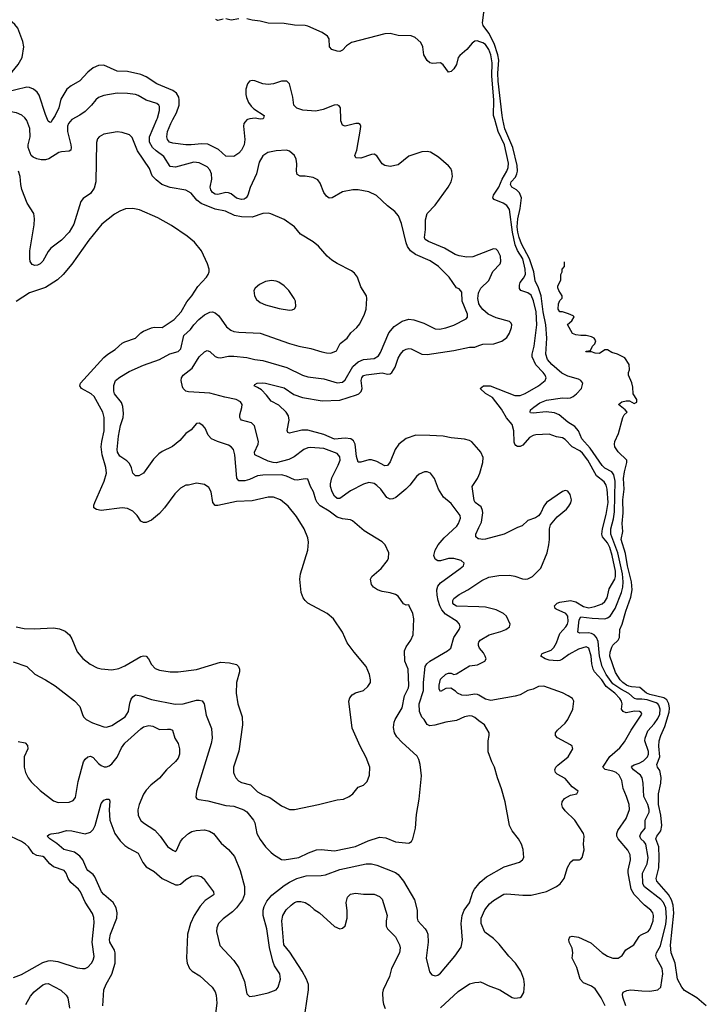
# Model space of a CAD drawing. Header units: inches. Extents: x 1649636 to 1815363, y 506543 to 641975.
# Tile 570 of 656: x 1796536 to 1801715, y 533320 to 540754. Entities that reach past the tile are written whole.
import ezdxf

# ---------------------------------------------------------------- set-up
doc = ezdxf.new("R2010")
doc.units = ezdxf.units.IN
doc.header["$MEASUREMENT"] = 0
for name, color, linetype in [('B7593', 7, 'Continuous'), ('B7594', 7, 'Continuous'), ('B8503', 7, 'Continuous'), ('B8504', 7, 'Continuous')]:
    doc.layers.add(name, color=color, linetype=linetype)

msp = doc.modelspace()

# ---------------------------------------------------------------- linework, layer by layer
at = {"layer": 'B7593', "color": 5}
for points, elevation in [([(1796929.2, 540000), (1796903.8, 539970), (1796897.1, 539950), (1796895.5, 539910), (1796921.4, 539810), (1796924.2, 539790), (1796920.3, 539770), (1796910, 539761.7), (1796850, 539756.8), (1796830, 539750.8), (1796755.3, 539704.7), (1796730, 539697.3), (1796697.4, 539697.4), (1796664, 539704), (1796636.4, 539716.4), (1796622.4, 539730), (1796600.9, 539790), (1796600.2, 539810), (1796614.2, 539870), (1796612.2, 539932.2), (1796590, 539993), (1796585.1, 540000)], 540), ([(1796784.1, 540000), (1796770, 539978.4), (1796761.3, 539981.3), (1796750, 539989.2), (1796745.6, 540000)], 520), ([(1800000, 535461.8), (1799970, 535485.1), (1799950, 535494.7), (1799930, 535497.4), (1799891, 535490), (1799830, 535462.7), (1799750, 535450.9), (1799667.6, 535427.6), (1799630, 535423.6), (1799610, 535433.2), (1799587.6, 535470), (1799568.1, 535488.1), (1799550.6, 535530.6), (1799549.9, 535590), (1799581.3, 535690), (1799582.1, 535750), (1799594.8, 535870), (1799608.2, 535891.8), (1799629.3, 535910.7), (1799763, 535990), (1799787.1, 536010), (1799809.8, 536090), (1799849.7, 536150), (1799857.4, 536170), (1799852.6, 536190), (1799835.4, 536210), (1799747.3, 536267.3), (1799719.3, 536299.3), (1799704.3, 536330), (1799692.5, 536370), (1799683.9, 536410), (1799681.6, 536450), (1799690, 536477), (1799710, 536503.6), (1799858.7, 536610), (1799882.9, 536630), (1799889.4, 536650), (1799866, 536670), (1799810, 536687.6), (1799770, 536685.3), (1799710, 536668.2), (1799689.6, 536669.6), (1799670, 536681.2), (1799658.7, 536710), (1799668.7, 536750), (1799692.1, 536790), (1799737.9, 536842.1), (1799832.4, 536930), (1799846.9, 536950), (1799862, 536990), (1799859.6, 537010), (1799790, 537101.2), (1799734, 537150), (1799694, 537210), (1799664, 537290), (1799635.3, 537330), (1799610, 537341.2), (1799590, 537341.2), (1799550, 537323.7), (1799530, 537306), (1799479.1, 537240.9), (1799449.1, 537210.9), (1799373.4, 537146.6), (1799350, 537135.6), (1799330, 537135.3), (1799306.5, 537146.5), (1799259.8, 537210), (1799230, 537238.5), (1799210, 537251.5), (1799170, 537259.3), (1799130, 537247.9), (1799030, 537196.5), (1798950, 537138.9), (1798930, 537139.3), (1798910, 537156.4), (1798893.3, 537190), (1798881, 537230), (1798880.2, 537250), (1798890, 537294.4), (1798939.4, 537390), (1798952.8, 537430), (1798950, 537453.6), (1798930, 537480.3), (1798830, 537516.9), (1798730, 537525), (1798710, 537522.4), (1798678, 537510), (1798607.2, 537452.8), (1798565.5, 537434.5), (1798470, 537409.5), (1798447, 537410), (1798410, 537420.4), (1798309.7, 537470), (1798305.8, 537490), (1798335.5, 537550), (1798336.8, 537570), (1798307.7, 537687.7), (1798284.5, 537710), (1798210, 537729.7), (1798201.2, 537741.2), (1798196.9, 537750), (1798197.2, 537770), (1798212.5, 537827.5), (1798212.9, 537850), (1798201.1, 537870), (1798167.8, 537887.8), (1798083.4, 537903.4), (1797970, 537933.6), (1797810, 537944.4), (1797790, 537950.8), (1797770, 537968.9), (1797762.7, 537982.7), (1797752.7, 538030), (1797757, 538050), (1797768.6, 538071.4), (1797836.6, 538123.4), (1797889.9, 538210.1), (1797930, 538245.5), (1797950, 538255.8), (1797970, 538248.7), (1798010, 538211.6), (1798030, 538204), (1798050, 538202.4), (1798110, 538213.8), (1798150, 538213.7), (1798250, 538203.5), (1798310, 538188.4), (1798370, 538181.6), (1798550, 538129.2), (1798670, 538070.2), (1798710, 538057.5), (1798830, 538042.2), (1798930, 538012.2), (1798970, 538018.8), (1798990, 538036), (1799050, 538136.3), (1799088.4, 538171.6), (1799130, 538190.1), (1799210, 538196.8), (1799242.9, 538217.1), (1799258.7, 538241.3), (1799320.7, 538390), (1799361.8, 538438.2), (1799421, 538479), (1799470, 538493.4), (1799510, 538489.2), (1799584.3, 538464.3), (1799670, 538420.9), (1799702.3, 538417.7), (1799750, 538427.4), (1799810, 538447.2), (1799903.3, 538496.7), (1799912.6, 538507.4), (1799912.6, 538530), (1799874.3, 538630), (1799870, 538698), (1799850, 538722), (1799830, 538728.7), (1799775.6, 538810), (1799695.8, 538890), (1799632.7, 538932.7), (1799521.5, 538981.5), (1799482.9, 539010), (1799461.2, 539041.2), (1799449.9, 539069.9), (1799416.8, 539216.8), (1799393.8, 539273.8), (1799366.3, 539306.3), (1799309.4, 539350), (1799227.6, 539427.6), (1799170, 539454.5), (1799090, 539469.3), (1799049.5, 539469.5), (1798970, 539454.7), (1798891.7, 539408.3), (1798870, 539407.6), (1798850, 539421.6), (1798830, 539449.6), (1798801.4, 539521.4), (1798784.7, 539544.7), (1798750, 539562.9), (1798690, 539572), (1798652.1, 539572.1), (1798630, 539585.2), (1798623.6, 539610), (1798625.4, 539665.4), (1798621.2, 539701.2), (1798609.4, 539730), (1798570, 539762.9), (1798549.6, 539769.6), (1798470, 539764.2), (1798408.7, 539751.3), (1798370, 539726.9), (1798341.2, 539678.8), (1798321.1, 539590), (1798273.2, 539486.8), (1798256.6, 539430), (1798245.3, 539410), (1798230, 539399.8), (1798210, 539397.5), (1798170, 539407.6), (1798130, 539438.8), (1798110, 539448.1), (1798090, 539449.8), (1798030, 539434), (1798010, 539437), (1797990, 539449), (1797977, 539470), (1797972.8, 539490), (1797985.2, 539550), (1797982.8, 539590), (1797970, 539620.4), (1797950, 539643.2), (1797890, 539673.6), (1797850, 539679.1), (1797710, 539641.3), (1797670, 539645.8), (1797622.3, 539722.3), (1797564.2, 539764.2), (1797536.5, 539790), (1797515.2, 539830), (1797514.2, 539870), (1797570.2, 540000)], 540), ([(1798253.6, 540000), (1798250, 539998.7), (1798235.6, 539984.4), (1798227.4, 539970), (1798224, 539950), (1798234.4, 539850), (1798229.1, 539810), (1798210, 539769.6), (1798190, 539747.3), (1798150, 539722.7), (1798090, 539724.5), (1798035, 539775), (1797953.8, 539813.8), (1797910, 539816.8), (1797830, 539808.9), (1797790.2, 539809.8), (1797690, 539822), (1797666.9, 539830), (1797651.1, 539850), (1797646.3, 539870), (1797651.6, 539910), (1797676.3, 539970), (1797691.9, 540000)], 520), ([(1800000, 538982.5), (1799954.8, 538965.2), (1799910, 538962.5), (1799850.7, 538970.7), (1799821.5, 538981.5), (1799741.5, 539030), (1799619, 539079), (1799595.3, 539095.3), (1799588.4, 539110), (1799597, 539170), (1799597.4, 539242.6), (1799609.8, 539290), (1799670, 539353.7), (1799768.4, 539490), (1799789.7, 539530), (1799800.5, 539570), (1799795.6, 539610), (1799787, 539630), (1799771, 539651), (1799696.2, 539716.2), (1799633.9, 539753.9), (1799610, 539759.7), (1799570, 539757.2), (1799470, 539723.1), (1799390, 539659.3), (1799330, 539647.1), (1799290, 539653.1), (1799270, 539666.4), (1799230, 539727.8), (1799210, 539739.7), (1799190, 539737.2), (1799110, 539708.7), (1799071.8, 539711.8), (1799064.7, 539730), (1799078.5, 539770), (1799107.5, 539927.5), (1799109.5, 539949.5), (1799103.7, 539963.7), (1799091.6, 539971.6), (1799071.5, 539971.5), (1798991.8, 539951.8), (1798970, 539959.3), (1798957.4, 539990), (1798957.1, 540000)], 520), ([(1796487.2, 535907.2), (1796590.2, 535870.2), (1796650, 535813), (1796730, 535770.4), (1796803.9, 535723.9), (1796950, 535610.6), (1796988.6, 535568.6), (1797008.7, 535508.7), (1797018, 535490), (1797036.3, 535470), (1797085.9, 535445.9), (1797170, 535416.1), (1797190, 535413.8), (1797230, 535425.8), (1797331, 535490), (1797355.5, 535530), (1797366.7, 535593.3), (1797376.9, 535623.1), (1797390, 535643.1), (1797410, 535656), (1797449.7, 535650.3), (1797530, 535622.6), (1797707.5, 535587.5), (1797770, 535589.3), (1797870, 535616.1), (1797890, 535617.8), (1797911.3, 535611.3), (1797927.2, 535590), (1797942.4, 535502.4), (1797981.8, 535401.8), (1797986.5, 535330), (1797980.3, 535290), (1797868.7, 534930), (1797863.7, 534883.7), (1797872.3, 534872.3), (1797886.5, 534866.5), (1797956, 534856), (1798090, 534822.3), (1798150, 534816), (1798227.8, 534787.8), (1798250, 534774.4), (1798299.5, 534710), (1798308.7, 534690), (1798324.9, 534610), (1798350, 534564.9), (1798390, 534510.4), (1798430, 534468.4), (1798450, 534450.4), (1798510, 534414), (1798530.3, 534410.3), (1798640.9, 534430), (1798715.3, 534464.7), (1798774.1, 534485.9), (1798810, 534489.3), (1798910, 534479.1), (1799070, 534512), (1799164.7, 534555.3), (1799250, 534582.8), (1799297.4, 534577.4), (1799370, 534547.6), (1799470, 534538), (1799479.1, 534540.9), (1799491.5, 534548.5), (1799502, 534570), (1799520.9, 534650), (1799530, 534754), (1799549.6, 534870.4), (1799566.3, 535046.3), (1799557, 535130), (1799545.6, 535170), (1799533.4, 535193.4), (1799418.4, 535298.4), (1799380.3, 535340.3), (1799362, 535370), (1799355.5, 535410), (1799361, 535450), (1799369, 535470), (1799421.4, 535558.6), (1799439.3, 535650), (1799468.3, 535710), (1799472.2, 535727.8), (1799466.2, 535850), (1799442.3, 535910), (1799438.7, 535990), (1799450, 536020.5), (1799486, 536070), (1799503.6, 536110), (1799509.5, 536230), (1799500.9, 536270), (1799474, 536330), (1799470, 536335.3), (1799450, 536333.2), (1799430, 536345.2), (1799390, 536402), (1799370, 536415.6), (1799330, 536427.6), (1799270, 536437.6), (1799234, 536450), (1799205.2, 536470), (1799189.3, 536490), (1799182.7, 536530), (1799193.2, 536550), (1799262.7, 536610), (1799309.2, 536670), (1799317.2, 536690), (1799321.2, 536730), (1799293.2, 536790), (1799270, 536812.7), (1799135.3, 536895.3), (1799045.2, 536970), (1799030, 536977.6), (1798970, 536986.8), (1798930, 536998.3), (1798870, 537044.2), (1798803.6, 537083.6), (1798779, 537110), (1798769.3, 537129.3), (1798751.5, 537190), (1798728.8, 537230), (1798710, 537284.5), (1798690, 537286.9), (1798630, 537277.3), (1798610, 537280.7), (1798547.8, 537307.8), (1798510, 537316.9), (1798370, 537316.3), (1798330, 537309.8), (1798270, 537283.2), (1798232.9, 537272.9), (1798190, 537274), (1798173.8, 537293.8), (1798157.8, 537470), (1798148.3, 537510), (1798131.5, 537530), (1798110, 537542.6), (1798028.7, 537568.7), (1797982.7, 537590), (1797956.6, 537616.6), (1797934, 537670), (1797918.4, 537690), (1797890, 537707.3), (1797870, 537706.6), (1797830, 537658), (1797790, 537629.3), (1797743, 537577), (1797689.2, 537530.8), (1797610, 537493.7), (1797584.3, 537475.7), (1797544.9, 537435.1), (1797469.1, 537330.9), (1797434.8, 537310), (1797409.8, 537309.8), (1797390, 537329.4), (1797378.9, 537370), (1797363.1, 537403.1), (1797343.7, 537423.7), (1797290, 537459.7), (1797274.6, 537490), (1797270.7, 537510), (1797281.4, 537610), (1797297, 537690), (1797316.5, 537750), (1797317.9, 537782.1), (1797313.5, 537833.5), (1797304.2, 537864.2), (1797250.8, 537930), (1797245.8, 537950), (1797246.3, 537993.7), (1797259.7, 538030), (1797290, 538055.8), (1797362.3, 538097.7), (1797470, 538146), (1797590, 538187.6), (1797668.2, 538231.8), (1797731.2, 538250), (1797750.7, 538270), (1797773.7, 538370), (1797823.7, 538416.3), (1797850, 538451.7), (1797886.9, 538490), (1797930, 538526), (1797970, 538545), (1797990, 538547.8), (1798010, 538541.7), (1798037.7, 538517.7), (1798095.8, 538435.8), (1798128.2, 538410), (1798150, 538400.3), (1798190, 538394.7), (1798350, 538388.2), (1798570, 538310.3), (1798640.7, 538290), (1798731.2, 538271.2), (1798814.2, 538245.8), (1798850, 538238), (1798882.7, 538237.3), (1798924.7, 538255.3), (1798953.2, 538310), (1799005.2, 538350), (1799033.2, 538390), (1799078, 538430), (1799100.8, 538459.2), (1799136.2, 538530), (1799149.5, 538570), (1799155.1, 538650), (1799152.7, 538670), (1799110, 538738), (1799084, 538810), (1799060.2, 538840.2), (1799039.3, 538859.3), (1798930, 538913.2), (1798890, 538939.3), (1798856, 538970), (1798790, 539043.7), (1798750, 539078), (1798654.5, 539134.5), (1798609.3, 539190), (1798530, 539246), (1798430, 539289.2), (1798410, 539293.2), (1798370, 539292.3), (1798290, 539264.2), (1798210, 539265.7), (1798155.8, 539275.8), (1798088.1, 539308.1), (1798010, 539323.4), (1797905.9, 539365.9), (1797871.1, 539391.1), (1797830, 539443.6), (1797790, 539467.3), (1797670, 539487.1), (1797609, 539509), (1797564.2, 539544.2), (1797536.2, 539576.2), (1797513.8, 539630), (1797424.4, 539764.4), (1797384.6, 539864.6), (1797365, 539885), (1797310, 539903.1), (1797270, 539906.9), (1797171.3, 539890), (1797134.8, 539870), (1797123.9, 539856.1), (1797114, 539826), (1797109.1, 539530), (1797096.7, 539483.3), (1797070, 539443.1), (1797015.5, 539404.5), (1796997.3, 539382.7), (1796943.2, 539210), (1796908.4, 539150), (1796850.7, 539089.3), (1796770.1, 539029.9), (1796750, 539004.7), (1796710, 538931.3), (1796690, 538911.2), (1796670, 538901.1), (1796650, 538899.7), (1796630, 538905.1), (1796615.4, 538930), (1796611.7, 538951.7), (1796612.8, 539010), (1796644.6, 539204.6), (1796646.9, 539250), (1796641.5, 539290), (1796593.2, 539370), (1796551.3, 539471.3), (1796543.2, 539510), (1796538.9, 539570), (1796527.5, 539610)], 560), ([(1796510.2, 536170.2), (1796570, 536158.5), (1796644.9, 536155.1), (1796790, 536162.4), (1796835.5, 536155.5), (1796877.8, 536137.8), (1796910.4, 536110), (1796930, 536080.7), (1796970, 535982), (1797011.1, 535931.1), (1797067.8, 535887.8), (1797121.3, 535861.3), (1797150, 535852.8), (1797230, 535846.3), (1797284.4, 535855.6), (1797330, 535875.6), (1797450, 535946.7), (1797470, 535952.4), (1797490, 535948), (1797508, 535930), (1797530, 535884.9), (1797556.5, 535856.5), (1797590, 535842.6), (1797670, 535830.3), (1797730, 535830.3), (1797870, 535847.8), (1798050, 535903.2), (1798119.1, 535899.1), (1798170, 535885.5), (1798185.5, 535870), (1798194, 535850), (1798193.7, 535830), (1798170.3, 535750), (1798168.9, 535670), (1798182.4, 535590), (1798214.7, 535490), (1798216.9, 535430), (1798187.6, 535232.4), (1798148.9, 535110), (1798148.9, 535070), (1798155.3, 535050), (1798165.3, 535030), (1798186.8, 535006.8), (1798210, 534996.2), (1798277.9, 534977.9), (1798330, 534924.4), (1798370, 534902.8), (1798422.7, 534882.7), (1798510, 534818.4), (1798570, 534790.4), (1798610, 534790.4), (1798790, 534828), (1798930, 534864.9), (1798978, 534870), (1799022, 534890), (1799049.4, 534910.6), (1799090, 534961), (1799130, 534974.8), (1799157.6, 535002.4), (1799174.5, 535050), (1799176.2, 535110), (1799150, 535184), (1799103.7, 535270), (1799044.4, 535404.4), (1799019.5, 535610), (1799025.8, 535634.2), (1799043.9, 535656.1), (1799067.8, 535672.2), (1799129.5, 535690.5), (1799161.2, 535718.8), (1799180.9, 535750), (1799182, 535770), (1799174.5, 535810), (1799149.6, 535870), (1799058.3, 535978.3), (1799006.6, 536050), (1798972, 536130), (1798902, 536230), (1798855.1, 536270), (1798708.3, 536348.3), (1798688.2, 536368.2), (1798674.5, 536390), (1798658.4, 536430), (1798647.8, 536530), (1798655.1, 536570), (1798708.3, 536750), (1798714.3, 536810), (1798710, 536842), (1798682, 536910), (1798624.2, 537004.2), (1798561, 537081), (1798502, 537130), (1798450, 537149.7), (1798410, 537148.7), (1798290, 537121.4), (1798170, 537116), (1798030, 537085.3), (1798010, 537086.6), (1797992.6, 537110), (1797979.7, 537190), (1797963.3, 537223.3), (1797930, 537245.6), (1797870, 537256.3), (1797810, 537239.6), (1797790, 537239.5), (1797750, 537218.4), (1797705.7, 537174.3), (1797628.5, 537070), (1797590, 537025.6), (1797530, 536975.1), (1797490, 536957.6), (1797470, 536957), (1797450, 536969.3), (1797420.9, 537010), (1797390, 537042.7), (1797350, 537062.9), (1797307.8, 537067.8), (1797150, 537049.7), (1797115.2, 537055.2), (1797094.5, 537070), (1797094.7, 537090), (1797101.7, 537110), (1797174, 537270), (1797189.8, 537330), (1797186.4, 537373.6), (1797157.5, 537470), (1797151.4, 537530), (1797154.5, 537570), (1797172.1, 537650), (1797174.2, 537750), (1797163.5, 537790), (1797098.7, 537910), (1797075.4, 537930), (1797002, 537970), (1796988.6, 537990), (1796993.3, 538010), (1797170, 538205), (1797201.7, 538230), (1797256.7, 538263.3), (1797310, 538312.7), (1797330, 538323.2), (1797410.5, 538349.5), (1797450, 538390.2), (1797470, 538402.9), (1797530, 538428.4), (1797550, 538432.7), (1797610, 538431.3), (1797702.2, 538490), (1797754, 538550), (1797796.8, 538623.2), (1797835.3, 538670), (1797880.2, 538739.8), (1797945.1, 538810), (1797958.4, 538830), (1797965.1, 538850), (1797965.1, 538870), (1797953.3, 538910), (1797906.9, 539010), (1797854.3, 539074.3), (1797799.1, 539119.1), (1797679.8, 539200.2), (1797578.5, 539258.5), (1797438.5, 539318.5), (1797390, 539329.8), (1797333.5, 539326.5), (1797290.2, 539309.8), (1797250, 539285.1), (1797156.5, 539210), (1797056.5, 539090), (1796930, 538909.7), (1796864, 538830), (1796821.5, 538790), (1796730, 538733.6), (1796610, 538693.4), (1796510, 538626.8)], 580), ([(1800000, 538612.1), (1799991.2, 538650), (1799997.1, 538690), (1800000, 538696.4)], 520), ([(1800000, 537505.6), (1799946.7, 537566.7), (1799930, 537576.8), (1799890, 537587.6), (1799790, 537598), (1799730, 537609.8), (1799630, 537616.2), (1799523.4, 537616.6), (1799450, 537593.3), (1799396.9, 537550), (1799368.1, 537510), (1799330, 537417), (1799310, 537387.8), (1799290, 537386.6), (1799230, 537417.7), (1799190, 537430.7), (1799170, 537430.7), (1799110, 537413.3), (1799090, 537413.3), (1799076.4, 537456.4), (1799066.6, 537550), (1799054.8, 537574.8), (1799034, 537590), (1798990, 537594.1), (1798910, 537588.5), (1798830, 537623.8), (1798710, 537656.5), (1798664.4, 537655.6), (1798570, 537631.8), (1798558, 537638), (1798553.8, 537653.8), (1798569, 537731), (1798562.8, 537762.8), (1798546.5, 537790), (1798490, 537845.3), (1798433.2, 537873.2), (1798398.6, 537918.6), (1798358.6, 537958.6), (1798330, 537978.7), (1798303.7, 537990), (1798310, 538001), (1798328, 538010), (1798366.8, 538013.2), (1798389.8, 538010.2), (1798530, 537975), (1798604.4, 537924.4), (1798670, 537901.4), (1798816.7, 537876.7), (1798950, 537882.9), (1799077.6, 537922.4), (1799094.2, 537930), (1799112.9, 537947.1), (1799120.2, 537970), (1799112.6, 538030), (1799116, 538050), (1799130, 538067.3), (1799150, 538074.2), (1799250, 538086.7), (1799270, 538087.1), (1799310, 538077.6), (1799330, 538080.2), (1799344, 538090), (1799368.4, 538130), (1799390, 538198.4), (1799407.6, 538230), (1799430, 538256), (1799450, 538267.6), (1799470, 538272.8), (1799490, 538268.9), (1799570, 538230.2), (1799610, 538227.3), (1799810, 538256.6), (1799930, 538282.6), (1799970, 538282.9), (1800000, 538293.7)], 520), ([(1800000, 537088), (1799972, 537110), (1799964.1, 537124.1), (1799949.9, 537230), (1799989.9, 537290), (1800000, 537313.4)], 520), ([(1800000, 536834.5), (1799995.2, 536835.2), (1799976.2, 536850), (1799975.8, 536870), (1800000, 536921)], 520), ([(1800000, 536320.6), (1799830, 536327.2), (1799810, 536338.2), (1799802.3, 536350), (1799802, 536370), (1799810, 536383.2), (1799850, 536414.8), (1799915.4, 536450), (1800000, 536505.7)], 520), ([(1800000, 536021.3), (1799996.1, 536030), (1799997.2, 536050), (1800000, 536054.5)], 520), ([(1800000, 535654.3), (1799990, 535660.2), (1799970, 535663.1), (1799910, 535651), (1799870, 535655.1), (1799838.4, 535670), (1799824.2, 535684.2), (1799787.5, 535707.5), (1799750, 535703.6), (1799710, 535682.4), (1799700.3, 535700.3), (1799699.8, 535730), (1799710, 535775.3), (1799750, 535812), (1799770, 535821.6), (1799790, 535819.5), (1799810, 535810.4), (1799830, 535814.9), (1799930, 535875.4), (1799990, 535883.7), (1800000, 535888.5)], 520), ([(1796524.4, 535304.4), (1796575.8, 535295.8), (1796595.1, 535275.1), (1796598, 535250), (1796568.7, 535190), (1796568.8, 535111.2), (1796578.9, 535070), (1796598.7, 535030), (1796621.3, 535001.3), (1796690, 534934), (1796790, 534857.3), (1796825.1, 534845.1), (1796910, 534847.8), (1796940.1, 534859.9), (1796957.4, 534882.6), (1796976.7, 535003.3), (1797017.5, 535150), (1797030, 535171.8), (1797050, 535187.9), (1797070, 535194), (1797090, 535183.7), (1797130, 535138.7), (1797150, 535122.6), (1797173, 535113), (1797190, 535112.9), (1797210, 535120.9), (1797230, 535135.3), (1797270, 535186.5), (1797303.9, 535256.1), (1797327.8, 535292.2), (1797450, 535401.5), (1797470, 535415.4), (1797510, 535426.2), (1797540.6, 535420.6), (1797590, 535395.3), (1797650, 535399), (1797670, 535397.4), (1797687.3, 535390), (1797704.9, 535330), (1797731.7, 535290), (1797740.9, 535250), (1797741.3, 535210), (1797730, 535179.6), (1797710, 535154), (1797643.1, 535090), (1797591.6, 535028.4), (1797524.8, 534975.2), (1797490, 534938.4), (1797470, 534907), (1797437.3, 534830), (1797427.5, 534787.5), (1797430, 534746.8), (1797450, 534708.5), (1797470.2, 534690.2), (1797554.4, 534634.4), (1797594.6, 534590), (1797650, 534512.4), (1797690, 534483), (1797710, 534474.8), (1797718.9, 534481.1), (1797749.6, 534550), (1797767, 534573), (1797809, 534611), (1797835.2, 534624.8), (1797866.1, 534633.9), (1797930, 534636.9), (1797968.5, 534628.5), (1797998.4, 534610), (1798056.2, 534536.2), (1798110.1, 534490.1), (1798155.8, 534435.8), (1798199.5, 534330), (1798230.4, 534210), (1798232.7, 534150), (1798217.6, 534110), (1798172, 534048), (1798141.5, 534018.5), (1798070, 533966.9), (1798036, 533930), (1798023, 533897), (1798021.5, 533870), (1798045.6, 533765.6), (1798150.4, 533650), (1798190, 533594.8), (1798231.8, 533491.8), (1798250, 533398.8), (1798263.2, 533383.2), (1798270, 533379.5), (1798310, 533383.2), (1798410, 533406.3), (1798469.3, 533430), (1798485.1, 533450), (1798502.4, 533510), (1798498.3, 533550), (1798458.7, 533610), (1798445.3, 533645.3), (1798421.1, 533750), (1798399.9, 533890), (1798371.8, 533990), (1798371.3, 534030), (1798379.9, 534060.1), (1798401.1, 534098.9), (1798436.8, 534143.2), (1798530, 534218.3), (1798570, 534243.6), (1798626, 534270), (1798698, 534290), (1798810, 534291.7), (1798843.1, 534296.9), (1798950, 534337.3), (1799150, 534380.8), (1799190, 534381.7), (1799230, 534372), (1799370, 534316.1), (1799390, 534301.3), (1799431.6, 534250), (1799514, 534110), (1799533.7, 534030), (1799533.6, 533970), (1799539.6, 533950), (1799593.8, 533890), (1799607.1, 533870), (1799613.4, 533850), (1799616.2, 533790), (1799602, 533670), (1799626, 533566), (1799644.2, 533544.2), (1799670, 533536.4), (1799690, 533541.3), (1799710, 533554.4), (1799817.3, 533682.7), (1799867.2, 533752.8), (1799876.4, 533803.6), (1799866.3, 533930), (1799873.3, 533990), (1799889.6, 534030), (1799930, 534086), (1799954.1, 534165.9), (1799967, 534190), (1800000, 534230.4)], 540), ([(1797163.5, 533310), (1797171.3, 533430), (1797187.7, 533472.3), (1797231.9, 533548.1), (1797254.9, 533630), (1797257, 533710), (1797250.4, 533730.4), (1797216.5, 533790), (1797212.9, 533810), (1797220.8, 533850), (1797269.1, 533970), (1797270.6, 534010), (1797263.4, 534050), (1797240.7, 534090), (1797170.4, 534150.4), (1797154.1, 534170), (1797103.2, 534283.2), (1797090, 534300.8), (1797049.9, 534329.9), (1797041.3, 534341.3), (1797011.3, 534410), (1796990, 534439.8), (1796950, 534468.2), (1796868, 534488), (1796815.7, 534535.7), (1796763.6, 534570), (1796743.7, 534590), (1796757.6, 534602.4), (1796772.7, 534607.3), (1796830, 534615), (1796890, 534632.3), (1796930, 534629.2), (1797028.6, 534608.6), (1797070, 534619.2), (1797090, 534640.9), (1797104.1, 534670), (1797150, 534837.3), (1797170, 534862), (1797190.5, 534870.5), (1797210.4, 534870.4), (1797214.9, 534854.9), (1797210.2, 534789.8), (1797215.6, 534710), (1797253.8, 534610), (1797294.7, 534554.7), (1797330, 534520.3), (1797359.1, 534499.1), (1797430, 534461.1), (1797465, 534390), (1797490, 534358.6), (1797550, 534323.6), (1797610, 534269.4), (1797710, 534223.2), (1797730, 534222), (1797750, 534227.8), (1797790, 534263.1), (1797831, 534289), (1797873.7, 534293.7), (1797905.8, 534285.8), (1797928, 534268), (1797936.3, 534250), (1797998.9, 534170), (1797999.5, 534150), (1797995.1, 534144.9), (1797935.9, 534104.1), (1797897.7, 534062.3), (1797851.1, 533990), (1797824.1, 533930), (1797802.6, 533850), (1797794, 533670), (1797798.6, 533630), (1797816, 533590), (1797835.8, 533570), (1797894.2, 533534.2), (1797958.5, 533478.5), (1797987.4, 533450), (1798010, 533413.4), (1798017.3, 533390), (1798023.5, 533330), (1798007.1, 533210)], 520), ([(1796490, 533522.4), (1796550, 533545.2), (1796710, 533635.5), (1796750, 533649.2), (1796770, 533651.2), (1796823.6, 533643.6), (1796970, 533596.1), (1797010, 533590.3), (1797030, 533591.8), (1797050, 533600.3), (1797077.7, 533630), (1797090, 533654), (1797097.4, 533682.6), (1797083.2, 533790), (1797096.5, 533936.5), (1797094.7, 533974.7), (1797084.9, 534004.9), (1797030.6, 534090.6), (1796995.1, 534170), (1796979.7, 534190), (1796921.2, 534241.2), (1796901.8, 534270), (1796885.3, 534310), (1796870, 534329.7), (1796790, 534358.1), (1796762, 534382), (1796721.7, 534430), (1796710, 534437), (1796664.7, 534444.7), (1796638.1, 534458.1), (1796601, 534510), (1796579.8, 534530), (1796550, 534548.5), (1796430, 534605.4)], 540), ([(1798690, 533257.3), (1798715.3, 533430), (1798715.4, 533470), (1798699.5, 533510), (1798666.3, 533570), (1798574.1, 533714.1), (1798528.7, 533770), (1798512.5, 533950), (1798519.5, 533990), (1798545.9, 534034.1), (1798582.4, 534070), (1798610, 534089.3), (1798630, 534097.1), (1798657.4, 534097.4), (1798690, 534088), (1798722, 534070), (1798757.2, 534037.2), (1798796.4, 534010), (1798910, 533907), (1798950, 533890.4), (1798970, 533895.8), (1798990, 533913.4), (1799006.4, 533970), (1799006.9, 534026.9), (1798999.1, 534090), (1799008.2, 534130), (1799030, 534151.3), (1799070, 534159.1), (1799130, 534152.3), (1799210, 534151.1), (1799250, 534134.4), (1799270, 534114.9), (1799306.9, 533990), (1799299.6, 533950), (1799301.3, 533910), (1799311.5, 533890), (1799370.3, 533830), (1799400.9, 533770), (1799406.7, 533746.7), (1799401.6, 533710), (1799340.2, 533590), (1799324.9, 533530), (1799277.3, 533430), (1799272.3, 533407.7), (1799275.2, 533350), (1799280.6, 533320.6), (1799292.8, 533290)], 520), ([(1796581.7, 533318.3), (1796618, 533382), (1796645.6, 533414.4), (1796710, 533466.2), (1796730, 533475.5), (1796750, 533478), (1796846.2, 533426.2), (1796886.7, 533390), (1796898.6, 533370), (1796911.4, 533291.4)], 520), ([(1799710, 533294.9), (1799842.8, 533417.2), (1799930, 533474.7), (1799970, 533485.8), (1800000, 533488.3)], 520)]:
    msp.add_lwpolyline(points, dxfattribs=dict(at, elevation=elevation))
at = {"layer": 'B7593', "color": 5, "elevation": 580}
msp.add_lwpolyline([(1798435.6, 538784.4), (1798390, 538776.9), (1798343.8, 538756.2), (1798312.1, 538727.9), (1798303, 538710), (1798306, 538670), (1798321.2, 538641.2), (1798350, 538618.4), (1798390, 538601.1), (1798493.5, 538573.5), (1798570, 538561.3), (1798590, 538563.8), (1798609.5, 538570.5), (1798619.5, 538590), (1798615.1, 538630), (1798606.3, 538650), (1798566, 538710), (1798530, 538744.2), (1798491.8, 538771.8), (1798470, 538780.5)], close=True, dxfattribs=at)
at = {"layer": 'B7594', "color": 5}
for points, elevation in [([(1796745.6, 540000), (1796730, 540038.4), (1796683.7, 540183.7), (1796668.2, 540208.2), (1796640.7, 540230), (1796610, 540242.4), (1796590, 540244.5), (1796424.3, 540204.3), (1796365.8, 540205.8), (1796339, 540210), (1796334.8, 540214.8), (1796333.3, 540230), (1796349.7, 540250), (1796412.1, 540310), (1796478.8, 540361.2), (1796524.6, 540415.4), (1796554.2, 540470), (1796566.5, 540550), (1796559.4, 540590), (1796521.5, 540690), (1796498.5, 540718.5), (1796415.3, 540790)], 520), ([(1798070, 540759.6), (1798029.5, 540749.5), (1798016.4, 540756.4)], 480), ([(1798190, 540760.9), (1798130, 540751.1), (1798090, 540760.5)], 480), ([(1800000, 540590.4), (1799990, 540594), (1799970, 540591.3), (1799950, 540576.8), (1799909.3, 540530), (1799855.1, 540484.9), (1799844.4, 540470), (1799830, 540416.2), (1799810, 540384.5), (1799790, 540362.7), (1799770, 540357.2), (1799730, 540412.7), (1799710, 540429.5), (1799650, 540423.1), (1799630, 540429.7), (1799610, 540446.3), (1799585.1, 540490), (1799578, 540550), (1799562.2, 540582.2), (1799519.4, 540619.4), (1799490, 540633.3), (1799390, 540635.3), (1799330, 540651.1), (1799290, 540647.7), (1799038.3, 540581.7), (1799001.7, 540558.3), (1798970, 540524.5), (1798950, 540514), (1798930, 540515.6), (1798890, 540529.6), (1798872.3, 540550), (1798871.2, 540610), (1798858.7, 540630), (1798816.7, 540656.7), (1798710, 540705.6), (1798690, 540710.6), (1798610, 540712.7), (1798530, 540725.4), (1798410, 540729.2), (1798350, 540742.5), (1798290, 540749.8), (1798250, 540761)], 480), ([(1797691.9, 540000), (1797717.9, 540050), (1797737.5, 540110), (1797739.6, 540150), (1797735.6, 540170), (1797718.5, 540198.5), (1797690, 540220.6), (1797570, 540270.6), (1797490, 540322.2), (1797450, 540340.9), (1797350, 540364.1), (1797270, 540366.5), (1797170, 540410.7), (1797130, 540407.8), (1797090, 540389.8), (1797050, 540357.2), (1796990, 540292.4), (1796924.7, 540255.3), (1796891, 540229), (1796846.6, 540153.4), (1796830.9, 540090), (1796803.8, 540030), (1796784.1, 540000)], 520), ([(1798957.1, 540000), (1798954.7, 540090), (1798944.7, 540104.7), (1798931.8, 540111.8), (1798907.3, 540110), (1798824, 540076), (1798770, 540063.4), (1798672.3, 540072.3), (1798625.7, 540085.7), (1798604.6, 540110), (1798595.5, 540170), (1798570, 540269.5), (1798550, 540289.7), (1798510, 540289.8), (1798450, 540270.9), (1798410, 540266.2), (1798370, 540270.8), (1798310, 540293.1), (1798290, 540296), (1798270, 540289.6), (1798253.7, 540270), (1798241.2, 540230), (1798241.5, 540190), (1798245.9, 540165.9), (1798260.8, 540130), (1798281.5, 540101.5), (1798302.4, 540082.4), (1798381, 540030), (1798376, 540010), (1798370, 540006), (1798350, 540004.5), (1798311.7, 540011.7), (1798273, 540007), (1798253.6, 540000)], 520), ([(1797570.2, 540000), (1797574.5, 540010), (1797589.7, 540069.7), (1797590, 540099), (1797585.1, 540110), (1797570, 540121.3), (1797490, 540146.2), (1797430, 540181.6), (1797410, 540188.9), (1797350, 540197.6), (1797270, 540198.5), (1797170, 540182.2), (1797130, 540166.9), (1797109.4, 540150.6), (1797077.8, 540110), (1797030, 540062), (1796990, 540032.7), (1796930, 540000.9), (1796929.2, 540000)], 540), ([(1796585.1, 540000), (1796574.7, 540014.7), (1796553, 540033), (1796512, 540052), (1796470, 540057.7), (1796347.8, 540052.2), (1796270, 540035.5), (1796229.6, 540010.4), (1796221.8, 540000)], 540)]:
    msp.add_lwpolyline(points, dxfattribs=dict(at, elevation=elevation))
at = {"layer": 'B8503', "color": 5}
for points, elevation in [([(1800952.9, 533310), (1800922.9, 533370), (1800876.4, 533436.4), (1800850, 533456.8), (1800790, 533481.7), (1800764.9, 533510), (1800739.4, 533599.4), (1800703.9, 533670), (1800707.9, 533710), (1800704.1, 533744.1), (1800681.6, 533790), (1800677, 533810), (1800685.2, 533830), (1800704, 533836), (1800750, 533826.5), (1800845.2, 533785.2), (1800930, 533710.3), (1800970, 533684), (1801010, 533668.9), (1801050, 533668.5), (1801080.9, 533690), (1801107.7, 533732.3), (1801169.8, 533770.2), (1801207.9, 533832.1), (1801218.2, 533841.8), (1801276.9, 533870), (1801291.1, 533890), (1801315.4, 533950), (1801318, 533990), (1801312.1, 534010), (1801298, 534030), (1801250, 534068.9), (1801171.2, 534150), (1801148.9, 534188.9), (1801125.8, 534314.2), (1801126, 534334), (1801142.5, 534410), (1801139.9, 534450), (1801123.2, 534483.2), (1801050, 534569), (1801041.5, 534590), (1801040.4, 534610), (1801047.3, 534632.7), (1801110, 534723.2), (1801135, 534790), (1801132.8, 534830), (1801114.1, 534890), (1801087, 534950), (1801078.4, 535010), (1801058, 535050), (1801036.5, 535070), (1801010, 535081.7), (1800953.3, 535093.3), (1800935.9, 535110), (1800988.3, 535191.7), (1801062.6, 535257.4), (1801097.6, 535302.4), (1801149.2, 535390.8), (1801227.8, 535510), (1801223.6, 535523.6), (1801211.9, 535531.9), (1801173.2, 535533.2), (1801110, 535521.2), (1801087.2, 535530), (1801076.2, 535550), (1801080.2, 535590), (1801076.7, 535610), (1801064.1, 535630), (1801025.4, 535670), (1800960.3, 535720.3), (1800926.5, 535770), (1800872.7, 535830), (1800860.8, 535850), (1800851.1, 535890), (1800847.1, 535950), (1800829.2, 536009.2), (1800810, 536018.4), (1800750, 536001.8), (1800678.1, 535961.9), (1800630, 535925.3), (1800610, 535915.8), (1800590, 535913.5), (1800530, 535919.1), (1800499.7, 535930), (1800466.6, 535950), (1800476, 535970), (1800545.1, 535994.9), (1800566, 536014), (1800585.3, 536050), (1800610, 536119.8), (1800654.6, 536170), (1800667.6, 536190), (1800673.2, 536210), (1800671.4, 536250), (1800656.3, 536270), (1800583.3, 536303.3), (1800574.8, 536310), (1800570.6, 536330), (1800591.2, 536348.8), (1800610, 536356.9), (1800690, 536369.6), (1800730, 536358.9), (1800790, 536323.9), (1800830, 536315.1), (1800875.4, 536324.6), (1800930, 536345.2), (1800950, 536362), (1800967.4, 536390), (1800982.2, 536457.8), (1801025.4, 536530), (1801030.3, 536550), (1801029.6, 536590), (1801004.7, 536710), (1800986.4, 536770), (1800970, 536804.5), (1800932.3, 536850), (1800927.2, 536870), (1800931, 536910), (1800960.8, 537019.2), (1800975.9, 537110), (1800967.6, 537210), (1800959.6, 537239.6), (1800945.4, 537265.4), (1800886.7, 537310), (1800822.3, 537430), (1800781.9, 537481.9), (1800760.3, 537500.3), (1800704.1, 537530), (1800650, 537583.9), (1800630, 537597.4), (1800584.4, 537604.4), (1800530, 537624), (1800430, 537619.8), (1800410, 537615.3), (1800381.2, 537598.8), (1800330, 537541.7), (1800310, 537531.2), (1800290, 537531.6), (1800279.4, 537539.4), (1800269.8, 537549.8), (1800265.3, 537565.3), (1800264, 537650), (1800250, 537698.7), (1800207.9, 537747.9), (1800170, 537813.7), (1800101.4, 537901.4), (1800050, 537933.3), (1800009.6, 537970), (1800034, 537990), (1800084.7, 537990), (1800270, 537916.5), (1800310, 537916.3), (1800350, 537933.2), (1800448.3, 537990), (1800500.7, 538030), (1800508.2, 538050), (1800500.4, 538070), (1800484.5, 538090), (1800430, 538148), (1800401.5, 538210), (1800400.6, 538230), (1800416.7, 538290), (1800437.3, 538450), (1800430.9, 538549.1), (1800412.7, 538632.7), (1800394, 538674), (1800370, 538692.1), (1800316.4, 538710), (1800305.9, 538725.9), (1800305.3, 538750), (1800312.3, 538770), (1800337.1, 538802.9), (1800350.5, 538829.5), (1800349.6, 538870), (1800331.2, 538950), (1800292.1, 539012.1), (1800274.5, 539054.5), (1800252.1, 539150), (1800230, 539322), (1800210, 539352.6), (1800182, 539370), (1800116, 539396), (1800104.2, 539410), (1800111, 539430), (1800150, 539489), (1800175.3, 539550), (1800211.7, 539610), (1800221, 539639), (1800222.8, 539670), (1800193.7, 539810), (1800145.6, 539910), (1800119.2, 540000)], 480), ([(1801107.6, 533310), (1801086.6, 533373.4), (1801083.8, 533396.2), (1801088.3, 533411.7), (1801114.7, 533425.3), (1801146, 533430), (1801230, 533420.9), (1801290, 533420.8), (1801349.7, 533430.3), (1801371.2, 533450), (1801388.5, 533550), (1801382.4, 533590), (1801339.5, 533670), (1801334.1, 533690), (1801338.4, 533710), (1801370, 533761.5), (1801410, 533924.6), (1801413.9, 533973.9), (1801410.2, 534050), (1801391.9, 534090), (1801371.9, 534111.9), (1801250, 534208.6), (1801237.4, 534230), (1801234.1, 534310), (1801270, 534382), (1801277.9, 534430), (1801259.9, 534530), (1801247.4, 534547.4), (1801221.1, 534570), (1801212.9, 534590), (1801222.4, 534610), (1801255, 534650), (1801254.4, 534710), (1801283.4, 534770), (1801284.6, 534790), (1801273.6, 534830), (1801243.4, 534890), (1801238.8, 534990), (1801230.4, 535030), (1801217.9, 535050), (1801167, 535090), (1801149.8, 535110), (1801158, 535122), (1801170.5, 535129.5), (1801210, 535141.3), (1801241.9, 535158.1), (1801271.7, 535190), (1801278.6, 535210), (1801279.1, 535230), (1801250.9, 535310), (1801252.8, 535330), (1801275.4, 535384.6), (1801323.2, 535436.8), (1801350, 535477.1), (1801363.5, 535510), (1801367.7, 535550), (1801357.8, 535577.8), (1801348.8, 535590), (1801336.8, 535596.8), (1801270, 535618.3), (1801230, 535624.5), (1801190, 535623.9), (1801172.9, 535630), (1801130, 535667.1), (1801070, 535699.8), (1801010, 535740.9), (1800958.9, 535810), (1800928.6, 535870), (1800909, 535949), (1800898.6, 536058.6), (1800887.5, 536090), (1800870.5, 536110.5), (1800850, 536121.2), (1800826.3, 536126.3), (1800761.7, 536121.7), (1800747.1, 536130), (1800755.7, 536224.3), (1800770, 536245.9), (1800854.8, 536234.8), (1800948.8, 536231.2), (1800970, 536237.6), (1800990, 536250.7), (1801026.5, 536310), (1801074.8, 536430), (1801086.7, 536470), (1801088.8, 536510), (1801082.3, 536570), (1801047.9, 536730), (1800994.7, 536870), (1800995.6, 536910), (1801014.3, 536985.7), (1801021.9, 537038.1), (1801027, 537270), (1801017.4, 537317.4), (1801001.6, 537341.6), (1800950, 537367.6), (1800930, 537388.3), (1800839.2, 537519.2), (1800776.2, 537590), (1800751.2, 537651.2), (1800723.6, 537683.6), (1800670, 537716.5), (1800604.1, 537770), (1800570, 537787), (1800507.4, 537792.6), (1800410, 537782.8), (1800390, 537785.7), (1800386.4, 537790), (1800389.8, 537810), (1800414, 537830), (1800459.4, 537860.6), (1800510, 537882.6), (1800630, 537900.1), (1800670, 537897.4), (1800690, 537900.2), (1800710, 537909.3), (1800736.5, 537930), (1800772.9, 537970), (1800783.1, 538010), (1800769.7, 538030), (1800750, 538039.5), (1800670, 538064.2), (1800624.7, 538084.7), (1800551.1, 538150), (1800517.3, 538190), (1800505.2, 538230), (1800511.4, 538350), (1800504.3, 538450), (1800484.2, 538550), (1800468.6, 538670), (1800450, 538730), (1800423, 538783), (1800413.4, 538850), (1800382.7, 538950), (1800322.2, 539062.2), (1800302.9, 539110), (1800292.7, 539150), (1800288.9, 539191.1), (1800292.5, 539250), (1800311.9, 539330), (1800322.1, 539410), (1800307.1, 539447.1), (1800282.3, 539470), (1800247.1, 539490), (1800238.1, 539510), (1800244.4, 539530), (1800275, 539565), (1800286.5, 539590), (1800289.9, 539610), (1800287.5, 539652.5), (1800254.9, 539790), (1800196.6, 539930), (1800181.1, 540000)], 460), ([(1800000, 538696.4), (1800013.6, 538726.4), (1800074, 538786), (1800105.9, 538854.1), (1800160.2, 538910), (1800165.5, 538930), (1800161.7, 538970), (1800142.7, 539010), (1800130, 539022), (1800110, 539024.5), (1800000, 538982.5)], 520), ([(1801715.1, 533310), (1801642.9, 533370), (1801550, 533424.7), (1801530, 533449.6), (1801498.4, 533510), (1801481.2, 533630), (1801450, 533709.4), (1801445.7, 533765.7), (1801469.6, 534009.6), (1801465.7, 534070), (1801452.5, 534110), (1801430.6, 534150.6), (1801341.7, 534250), (1801336, 534270), (1801357.6, 534350), (1801360.1, 534430), (1801357.6, 534510), (1801333.6, 534570), (1801341.7, 534590), (1801372.8, 534630), (1801379.7, 534670), (1801371.8, 534748.2), (1801354.6, 534830), (1801355.3, 534910), (1801372.8, 534990), (1801374, 535034), (1801364.6, 535084.6), (1801347.4, 535110), (1801340.9, 535130), (1801364.7, 535190), (1801357.4, 535270), (1801360.5, 535310), (1801371.9, 535350), (1801401.5, 535418.5), (1801434.2, 535525.8), (1801437.2, 535557.2), (1801433.5, 535590), (1801418.6, 535618.6), (1801394.7, 535634.7), (1801290, 535659.6), (1801264.1, 535670), (1801213, 535713), (1801150, 535717.4), (1801130, 535722.8), (1801112.3, 535730), (1801085.3, 535750), (1801066.5, 535770), (1801030, 535825.1), (1800987.9, 535950), (1800990, 535978.8), (1801002.2, 536017.8), (1801010, 536032.2), (1801049.6, 536070), (1801059.6, 536090), (1801063.7, 536150), (1801081.6, 536190), (1801108.8, 536288.8), (1801144.8, 536395.2), (1801154.9, 536450), (1801151, 536510), (1801121.5, 536630), (1801105.2, 536725.2), (1801073.7, 536830), (1801084.5, 536890), (1801080.8, 536950), (1801087.8, 537030), (1801085.9, 537130), (1801094.7, 537210), (1801091.1, 537290), (1801098.7, 537341.3), (1801116.9, 537410), (1801115.6, 537430), (1801050, 537492.7), (1801024.5, 537530), (1801023.7, 537550), (1801026, 537570), (1801053.2, 537630), (1801085.2, 537750), (1801095.3, 537770), (1801119, 537790), (1801104, 537810), (1801054, 537850), (1801077.2, 537870), (1801110, 537877.6), (1801135.8, 537875.8), (1801170, 537857.3), (1801190, 537866), (1801190, 537886), (1801162.7, 537930), (1801160.2, 537980.2), (1801153.6, 538013.6), (1801129, 538070), (1801129.1, 538090.9), (1801135.3, 538110), (1801134, 538150), (1801100.4, 538200.4), (1801046, 538230), (1801002, 538242), (1800970, 538262), (1800950, 538262), (1800910, 538235.3), (1800876.4, 538236.4), (1800850, 538246), (1800807.3, 538247.3), (1800810, 538252), (1800842, 538258), (1800858, 538290), (1800873.6, 538306.4), (1800882, 538330), (1800868.7, 538350), (1800850, 538361.2), (1800810, 538369.2), (1800770, 538369.2), (1800730, 538375.3), (1800705.6, 538385.6), (1800668, 538452), (1800700.4, 538479.6), (1800718, 538510), (1800710, 538518), (1800674.6, 538534.6), (1800630, 538548), (1800610, 538548), (1800599, 538570), (1800601.2, 538610), (1800610, 538634), (1800627.3, 538652.7), (1800628, 538670), (1800602, 538710), (1800595.3, 538730), (1800596.4, 538743.6), (1800618, 538790), (1800618, 538830), (1800628, 538850), (1800628.9, 538871.1), (1800646, 538890), (1800646, 538927.5)], 440), ([(1800000, 538293.7), (1800030, 538304.5), (1800112.2, 538307.8), (1800172.2, 538327.8), (1800210, 538355.3), (1800230, 538388.4), (1800244.8, 538430), (1800247.2, 538450), (1800242.9, 538462.9), (1800230, 538476), (1800130, 538503.7), (1800070, 538532), (1800030, 538567), (1800011.9, 538590), (1800000.5, 538610), (1800000, 538612.1)], 520), ([(1800000, 537313.4), (1800007.2, 537330), (1800028.5, 537410), (1800031.4, 537450), (1800013.6, 537490), (1800000, 537505.6)], 520), ([(1800000, 536505.7), (1800020.7, 536519.3), (1800075.3, 536544.7), (1800150, 536559), (1800230, 536560.1), (1800270, 536551.9), (1800327.9, 536532.1), (1800350, 536530.2), (1800370, 536534), (1800404.2, 536550), (1800467.5, 536612.5), (1800515.6, 536730), (1800527.3, 536790), (1800532, 536830), (1800532.3, 536910), (1800540.1, 536939.9), (1800590, 537001), (1800660.2, 537059.8), (1800678.6, 537081.4), (1800692.5, 537107.5), (1800697.2, 537130), (1800689.1, 537169.1), (1800670, 537194), (1800650, 537199), (1800630, 537193.2), (1800510, 537109.4), (1800490, 537081.2), (1800466.7, 537030), (1800450.3, 537009.7), (1800427.7, 536992.3), (1800370, 536972.6), (1800325.8, 536934.2), (1800290, 536920.9), (1800190, 536869.8), (1800050, 536833.3), (1800029.9, 536829.9), (1800000, 536834.5)], 520), ([(1800000, 536921), (1800018.9, 536961.1), (1800029.9, 537030), (1800027.3, 537050), (1800015.7, 537075.7), (1800000, 537088)], 520), ([(1800000, 536054.5), (1800009.8, 536070), (1800078.4, 536110), (1800165.1, 536134.9), (1800202, 536150), (1800229.6, 536170), (1800235.8, 536190), (1800208.5, 536250), (1800184.4, 536270), (1800130, 536298.4), (1800050, 536318.6), (1800000, 536320.6)], 520), ([(1800000, 535888.5), (1800044.5, 535910), (1800054.3, 535930), (1800047.7, 535950), (1800034.7, 535974.7), (1800005.1, 536010), (1800000, 536021.3)], 520), ([(1800000, 533488.3), (1800010, 533489.1), (1800030, 533483.2), (1800070, 533461.3), (1800157.3, 533430), (1800250, 533370.8), (1800270, 533366), (1800310, 533371), (1800320.2, 533379.8), (1800339.3, 533410), (1800342.9, 533470), (1800338.7, 533510), (1800315.1, 533570), (1800275.6, 533630), (1800224.4, 533684.4), (1800153.6, 533773.6), (1800110, 533816.2), (1800044.5, 533864.5), (1800016, 533930), (1800017.3, 533970), (1800045.1, 534034.9), (1800080.8, 534079.2), (1800110, 534104.2), (1800188.3, 534151.7), (1800210, 534155.5), (1800330, 534144.2), (1800395.2, 534144.8), (1800510, 534171.4), (1800584.5, 534210), (1800613.6, 534230), (1800643, 534270), (1800667, 534353), (1800690, 534394.8), (1800710, 534410.6), (1800758, 534410), (1800770, 534416), (1800779.3, 534430), (1800793.3, 534486.7), (1800789.7, 534530), (1800794.7, 534590), (1800787.8, 534610), (1800722.7, 534710), (1800650, 534780.5), (1800629.7, 534810), (1800624.7, 534830), (1800628, 534850), (1800645.8, 534874.2), (1800690, 534900.2), (1800739, 534910), (1800749.4, 534930), (1800702.4, 534962.4), (1800650, 535024.2), (1800590, 535057.8), (1800578.7, 535070), (1800573.7, 535090), (1800580.7, 535110), (1800594.8, 535125.2), (1800672.2, 535190), (1800707.6, 535250), (1800703.7, 535270), (1800690, 535280.7), (1800592.8, 535332.8), (1800576.9, 535350), (1800576.9, 535370), (1800591.5, 535390), (1800650, 535443.7), (1800669.6, 535470), (1800709.6, 535550), (1800716.2, 535610), (1800706, 535630), (1800673.2, 535650), (1800630, 535671), (1800490, 535722), (1800450, 535719.3), (1800410, 535699.8), (1800370, 535688.8), (1800310, 535658.2), (1800273.3, 535646.7), (1800090, 535614.7), (1800050, 535624.6), (1800000, 535654.3)], 520), ([(1800000, 534230.4), (1800010, 534242.6), (1800056.9, 534283.1), (1800190, 534357.8), (1800305.4, 534394.6), (1800329.3, 534410), (1800338, 534430), (1800334, 534490), (1800320.7, 534530), (1800299.6, 534570), (1800252, 534630), (1800229.4, 534670), (1800198, 534850), (1800170, 534948), (1800139.3, 535030), (1800117.2, 535110), (1800097.2, 535150), (1800070, 535226), (1800069, 535310), (1800077.2, 535350), (1800076, 535370), (1800040.9, 535430), (1800000, 535461.8)], 540)]:
    msp.add_lwpolyline(points, dxfattribs=dict(at, elevation=elevation))
at = {"layer": 'B8504', "color": 5}
for points, elevation in [([(1800181.1, 540000), (1800174.4, 540030), (1800145.9, 540290), (1800143.6, 540350), (1800149.2, 540449.2), (1800143.6, 540490), (1800114.6, 540574.6), (1800073.7, 540653.7), (1800032, 540710), (1800026.4, 540730), (1800036.5, 540810), (1800059.2, 540890), (1800058, 540910), (1800036.5, 540950), (1800000, 540992.7)], 460), ([(1800119.2, 540000), (1800110.4, 540030), (1800112.7, 540147.3), (1800098.3, 540330), (1800099.2, 540430), (1800090, 540488.2), (1800075.5, 540530), (1800050, 540566.2), (1800030, 540579.6), (1800000, 540590.4)], 480)]:
    msp.add_lwpolyline(points, dxfattribs=dict(at, elevation=elevation))

doc.saveas('drawing.dxf')
